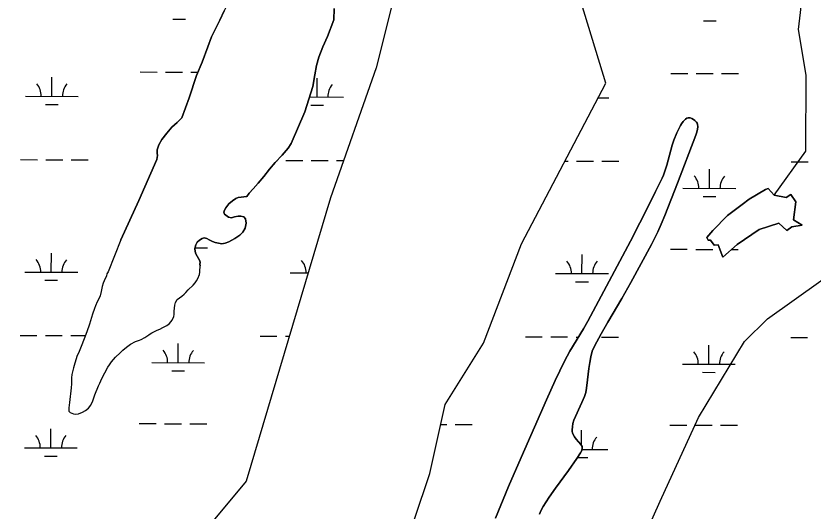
# Model space of a CAD drawing. Extents: x 3161615 to 3199515, y 867541 to 892976.
# Drawn here: x 3178243 to 3179751, y 880456 to 881393 of the extents above; entities that cross this region are included whole.
import ezdxf

# ---------------------------------------------------------------- set-up
doc = ezdxf.new("R2010")
doc.units = 0
for name, color, linetype in [('V-SITE-VEGE', 7, 'Continuous'), ('V-TOPO-SHOR', 7, 'Continuous'), ('V-WETL-SWMP', 7, 'Continuous')]:
    doc.layers.add(name, color=color, linetype=linetype)

msp = doc.modelspace()

# ---------------------------------------------------------------- linework, layer by layer
at = {"layer": 'V-SITE-VEGE'}
for points in [[(3178646.8, 881421.5), (3178643, 881413.8), (3178637.3, 881402.6), (3178629.1, 881385), (3178622.7, 881372.5), (3178613.4, 881353.6), (3178606.2, 881334.6), (3178595.7, 881305.6), (3178584.7, 881280), (3178570.8, 881237.6), (3178557.4, 881200.1), (3178548.2, 881191.1), (3178538, 881182.1), (3178528.6, 881171.1), (3178519.6, 881159.1), (3178513.4, 881149.1), (3178510.8, 881139.5), (3178510.5, 881133), (3178511, 881128.8), (3178509.7, 881121.4), (3178475.8, 881043.5), (3178441.6, 880969.4)], [(3178620.2, 880964), (3178632.8, 880961.7), (3178639.4, 880962.7), (3178646.1, 880965.4), (3178657.3, 880971.6), (3178666.9, 880978.3), (3178672.5, 880983.8), (3178676.8, 880991.4), (3178678.9, 881000.7), (3178677.6, 881009), (3178674.7, 881012.6), (3178668.5, 881014.1), (3178663.5, 881013.8), (3178656.5, 881012.4), (3178651.1, 881011.1), (3178645.7, 881011.9), (3178637.9, 881017.7), (3178636.5, 881021.6), (3178637.6, 881025.2), (3178640.6, 881029.5), (3178646.1, 881037.1), (3178653, 881043.2), (3178659.3, 881047.4), (3178663.8, 881049.5), (3178680, 881051.3), (3178684.4, 881057.3), (3178691.9, 881065.7), (3178701.4, 881076.3), (3178712.3, 881089), (3178723.1, 881103.2), (3178733.8, 881115.6), (3178747.2, 881129.7), (3178758.1, 881142.8), (3178763.8, 881151.2), (3178790, 881211.1), (3178804.7, 881259.6), (3178808.7, 881281.6), (3178812.1, 881298.9), (3178816.5, 881315), (3178823.8, 881334.7), (3178832.7, 881353.8), (3178844.8, 881385.5), (3178845.2, 881406.8)], [(3179512.7, 881199.2), (3179510, 881197.6), (3179505.7, 881193.4), (3179502.1, 881188.8), (3179500.2, 881185.4), (3179493.5, 881171.7), (3179487.6, 881157.9), (3179484.4, 881148.4), (3179474.5, 881110.5), (3179471.5, 881101), (3179468.3, 881091.6), (3179465.6, 881085.6), (3179453.4, 881060.7), (3179440.9, 881036), (3179405.6, 880966.5), (3179365.8, 880890.7), (3179325.2, 880815.3), (3179317.1, 880801), (3179291.3, 880758.7), (3179280.8, 880739.4), (3179263.5, 880702.9), (3179246.8, 880666.3), (3179194.7, 880547.4), (3179175.3, 880502.3), (3179150.4, 880442.2)], [(3179233.5, 880449.9), (3179236, 880456.4), (3179240.4, 880464.7), (3179251.7, 880482.4), (3179263.7, 880499.5), (3179288.4, 880533), (3179304.5, 880555.6), (3179311.4, 880566.3), (3179313.6, 880570.7), (3179314.7, 880575.4), (3179314.4, 880578.3), (3179313.4, 880580.3), (3179312, 880582.1), (3179303.1, 880591.9), (3179300, 880596.1), (3179297.5, 880600.6), (3179296.2, 880603.8), (3179295.6, 880606.7), (3179295.4, 880609.6), (3179295.9, 880615.5), (3179297, 880621.9), (3179298.9, 880628.2), (3179313.8, 880661.4), (3179318.8, 880673), (3179321.2, 880680.5), (3179322.8, 880688.3), (3179324.8, 880704.1), (3179327.3, 880725.9), (3179328.9, 880736.9), (3179330.8, 880747.8), (3179333.6, 880758.2), (3179337.9, 880768.2), (3179350.3, 880791.1), (3179363.2, 880813.6), (3179389.6, 880858.3), (3179406.5, 880888.5), (3179445.5, 880960.2), (3179457.6, 880984.5), (3179464.1, 880998.6), (3179471, 881015), (3179495, 881076.7), (3179529.6, 881167), (3179531.5, 881172.8), (3179532.8, 881178.7), (3179533, 881182.7), (3179532.5, 881187.9), (3179531.8, 881189.9), (3179530.8, 881191.8), (3179527.8, 881195.1), (3179525.3, 881196.9), (3179521.9, 881199), (3179518.5, 881200), (3179515, 881199.9), (3179512.7, 881199.2)], [(3178441.6, 880969.4), (3178417.9, 880908.8), (3178415.6, 880904.6), (3178414.5, 880901.3), (3178410, 880891.5), (3178408.2, 880887.1), (3178406.4, 880880.6), (3178404.9, 880871.3), (3178402.6, 880863), (3178400.2, 880857.6), (3178397, 880852.1), (3178393.6, 880844), (3178391.8, 880839.2), (3178388.2, 880828.5), (3178382.7, 880809.6), (3178377.3, 880795), (3178372.7, 880781.8), (3178366.8, 880767.4), (3178365.3, 880763.9), (3178363, 880758), (3178358.7, 880748.2), (3178357.3, 880744.2), (3178355, 880735.9), (3178352.3, 880726.9), (3178349.3, 880714.4), (3178348.8, 880708.3), (3178348.2, 880696.6), (3178348.1, 880689.4), (3178345, 880661.1), (3178343.5, 880651.2), (3178343.2, 880645), (3178345.9, 880642.6), (3178352.2, 880639.7), (3178356.6, 880639.4), (3178361.6, 880640.2), (3178369.6, 880642.8), (3178375.1, 880646.2), (3178380.7, 880650.8), (3178385.3, 880656.2), (3178388.7, 880664.3), (3178391, 880670.4), (3178392.8, 880675.9), (3178399.6, 880693), (3178401.9, 880698.2), (3178406.1, 880707), (3178417.4, 880728.4), (3178420.1, 880732.7), (3178424.3, 880738.2), (3178431.6, 880747.1), (3178440.5, 880755.1), (3178445.6, 880760.1), (3178452.3, 880766), (3178457.6, 880769.9), (3178460.3, 880771.6), (3178469.3, 880777), (3178477.3, 880779.5), (3178480.4, 880780.8), (3178487, 880784.1), (3178494.5, 880789.7), (3178497.4, 880791.2), (3178500.5, 880793.4), (3178510.7, 880798.5), (3178515.3, 880800.2), (3178521.1, 880803.2), (3178529, 880806.9), (3178534.1, 880811), (3178539.2, 880817.3), (3178542.2, 880824.1), (3178542.7, 880827.8), (3178542.7, 880834), (3178543.7, 880845.8), (3178544.9, 880850.6), (3178548.5, 880856.1), (3178557.1, 880862.4), (3178561.3, 880866.1), (3178564.7, 880869.8), (3178569.3, 880874.5), (3178578.9, 880883.7), (3178582.2, 880887.8), (3178585.1, 880891.7), (3178587.6, 880896.1), (3178590.6, 880903.5), (3178591.3, 880908.4), (3178591.5, 880912.5), (3178592, 880916.7), (3178591.6, 880920), (3178591.4, 880923), (3178591.9, 880926.5), (3178591.3, 880929.6), (3178583.4, 880942.7), (3178582.5, 880947.3), (3178581.9, 880952.7), (3178583.6, 880959.5), (3178586.4, 880964.7), (3178590.6, 880968.4), (3178595.7, 880971.8), (3178599.5, 880972.7), (3178604.6, 880971.6), (3178609.1, 880969.4), (3178614.9, 880966.3), (3178620.2, 880964)]]:
    msp.add_lwpolyline(points, dxfattribs=at)
msp.add_lwpolyline([(3179630.3, 881046.4), (3179616.8, 881035.8), (3179589.5, 881015.2), (3179561.4, 880986.7), (3179550.3, 880973.9), (3179552.7, 880968.7), (3179557.1, 880968.6), (3179564.3, 880958.8), (3179571.6, 880959.5), (3179580.4, 880936.5), (3179607.8, 880960.3), (3179649.3, 880988.5), (3179686.2, 881000.7), (3179701.7, 880987.1), (3179711.1, 880993.7), (3179730.7, 880996.8), (3179714.1, 881006.8), (3179718.6, 881041.3), (3179709.2, 881055), (3179700.2, 881049), (3179677.5, 881053.4), (3179666, 881066.6), (3179661.2, 881064.7)], close=True, dxfattribs=at)
at = {"layer": 'V-TOPO-SHOR'}
for points in [[(3179677.5, 881053.4), (3179737.7, 881136.8), (3179738.1, 881280.9), (3179723.9, 881367.5), (3179738.7, 881497.2), (3179782.3, 881641.2), (3179897.9, 881741.8), (3179984.6, 881828), (3180028.1, 881914.4), (3180071.4, 881943.1), (3180143.5, 881957.3), (3180268.4, 881977.4)], [(3179218.5, 880225.5), (3179403.9, 880344.9), (3179461.9, 880474.5), (3179534.5, 880632.9), (3179621.3, 880776.8), (3179664.7, 880819.9), (3179765.8, 880891.7), (3179852.5, 880977.9), (3179968.2, 881092.9), (3180127.1, 881222.2), (3180257, 881279.5), (3180329.2, 881322.6), (3180412.8, 881422.8)], [(3178441.6, 880969.4), (3178475.8, 881043.5), (3178509.7, 881121.4), (3178511, 881128.8), (3178510.5, 881133), (3178510.8, 881139.5), (3178513.4, 881149.1), (3178519.6, 881159.1), (3178528.6, 881171.1), (3178538, 881182.1), (3178548.2, 881191.1), (3178557.4, 881200.1), (3178570.8, 881237.6), (3178584.7, 881280), (3178595.7, 881305.6), (3178606.2, 881334.6), (3178613.4, 881353.6), (3178622.7, 881372.5), (3178629.1, 881385), (3178637.3, 881402.6)], [(3178845.2, 881406.8), (3178844.8, 881385.5), (3178832.7, 881353.8), (3178823.8, 881334.7), (3178816.5, 881315), (3178812.1, 881298.9), (3178808.7, 881281.6), (3178804.7, 881259.6), (3178790, 881211.1), (3178763.8, 881151.2), (3178758.1, 881142.8), (3178747.2, 881129.7), (3178733.8, 881115.6), (3178723.1, 881103.2), (3178712.3, 881089), (3178701.4, 881076.3), (3178691.9, 881065.7), (3178684.4, 881057.3), (3178680, 881051.3)], [(3179150.4, 880442.2), (3179175.3, 880502.3), (3179194.7, 880547.4), (3179246.8, 880666.3), (3179263.5, 880702.9), (3179280.8, 880739.4), (3179291.3, 880758.7), (3179317.1, 880801), (3179325.2, 880815.3), (3179365.8, 880890.7), (3179405.6, 880966.5), (3179440.9, 881036), (3179453.4, 881060.7), (3179465.6, 881085.6), (3179468.3, 881091.6), (3179471.5, 881101), (3179474.5, 881110.5), (3179484.4, 881148.4), (3179487.6, 881157.9), (3179493.5, 881171.7), (3179500.2, 881185.4), (3179502.1, 881188.8), (3179505.7, 881193.4), (3179510, 881197.6), (3179512.7, 881199.2), (3179515, 881199.9), (3179518.5, 881200), (3179521.9, 881199), (3179525.3, 881196.9), (3179527.8, 881195.1), (3179530.8, 881191.8), (3179531.8, 881189.9), (3179532.5, 881187.9), (3179533, 881182.7), (3179532.8, 881178.7), (3179531.5, 881172.8), (3179529.6, 881167), (3179495, 881076.7), (3179471, 881015), (3179464.1, 880998.6), (3179457.6, 880984.5), (3179445.5, 880960.2), (3179406.5, 880888.5), (3179389.6, 880858.3), (3179363.2, 880813.6), (3179350.3, 880791.1), (3179337.9, 880768.2), (3179333.6, 880758.2), (3179330.8, 880747.8), (3179328.9, 880736.9), (3179327.3, 880725.9), (3179324.8, 880704.1), (3179322.8, 880688.3), (3179321.2, 880680.5), (3179318.8, 880673), (3179313.8, 880661.4), (3179298.9, 880628.2), (3179297, 880621.9), (3179295.9, 880615.5), (3179295.4, 880609.6), (3179295.6, 880606.7), (3179296.2, 880603.8), (3179297.5, 880600.6), (3179300, 880596.1), (3179303.1, 880591.9), (3179312, 880582.1), (3179313.4, 880580.3), (3179314.4, 880578.3), (3179314.7, 880575.4), (3179313.6, 880570.7), (3179311.4, 880566.3), (3179304.5, 880555.6), (3179288.4, 880533), (3179263.7, 880499.5), (3179251.7, 880482.4), (3179240.4, 880464.7), (3179236, 880456.4), (3179233.5, 880449.9)], [(3179630.3, 881046.4), (3179661.2, 881064.7), (3179666, 881066.6), (3179677.5, 881053.4), (3179700.2, 881049), (3179709.2, 881055), (3179718.6, 881041.3), (3179714.1, 881006.8), (3179730.7, 880996.8), (3179711.1, 880993.7), (3179701.7, 880987.1), (3179686.2, 881000.7), (3179649.3, 880988.5), (3179607.8, 880960.3), (3179580.4, 880936.5), (3179571.6, 880959.5), (3179564.3, 880958.8), (3179557.1, 880968.6), (3179552.7, 880968.7), (3179550.3, 880973.9), (3179561.4, 880986.7), (3179589.5, 881015.2), (3179616.8, 881035.8), (3179630.3, 881046.4)], [(3178680, 881051.3), (3178663.8, 881049.5), (3178659.3, 881047.4), (3178653, 881043.2), (3178646.1, 881037.1), (3178640.6, 881029.5), (3178637.6, 881025.2), (3178636.5, 881021.6), (3178637.9, 881017.7), (3178645.7, 881011.9), (3178651.1, 881011.1), (3178656.5, 881012.4), (3178663.5, 881013.8), (3178668.5, 881014.1), (3178674.7, 881012.6), (3178677.6, 881009), (3178678.9, 881000.7), (3178676.8, 880991.4), (3178672.5, 880983.8), (3178666.9, 880978.3), (3178657.3, 880971.6), (3178646.1, 880965.4), (3178639.4, 880962.7), (3178632.8, 880961.7), (3178620.2, 880964), (3178614.9, 880966.3), (3178609.1, 880969.4), (3178604.6, 880971.6), (3178599.5, 880972.7), (3178595.7, 880971.8), (3178590.6, 880968.4), (3178586.4, 880964.7), (3178583.6, 880959.5), (3178581.9, 880952.7), (3178582.5, 880947.3), (3178583.4, 880942.7)], [(3178441.6, 880969.4), (3178417.9, 880908.8), (3178415.6, 880904.6), (3178414.5, 880901.3), (3178410, 880891.5), (3178408.2, 880887.1), (3178406.4, 880880.6), (3178404.9, 880871.3), (3178402.6, 880863), (3178400.2, 880857.6), (3178397, 880852.1), (3178393.6, 880844), (3178391.8, 880839.2), (3178388.2, 880828.5), (3178382.7, 880809.6), (3178377.3, 880795), (3178372.7, 880781.8), (3178366.8, 880767.4), (3178365.3, 880763.9), (3178363, 880758), (3178358.7, 880748.2), (3178357.3, 880744.2), (3178355, 880735.9), (3178352.3, 880726.9), (3178349.3, 880714.4), (3178348.8, 880708.3), (3178348.2, 880696.6), (3178348.1, 880689.4), (3178345, 880661.1), (3178343.5, 880651.2), (3178343.2, 880645), (3178345.9, 880642.6), (3178352.2, 880639.7), (3178356.6, 880639.4), (3178361.6, 880640.2), (3178369.6, 880642.8), (3178375.1, 880646.2), (3178380.7, 880650.8), (3178385.3, 880656.2), (3178388.7, 880664.3), (3178391, 880670.4), (3178392.8, 880675.9), (3178399.6, 880693), (3178401.9, 880698.2), (3178406.1, 880707), (3178417.4, 880728.4), (3178420.1, 880732.7), (3178424.3, 880738.2), (3178431.6, 880747.1), (3178440.5, 880755.1), (3178445.6, 880760.1), (3178452.3, 880766), (3178457.6, 880769.9), (3178460.3, 880771.6), (3178469.3, 880777), (3178477.3, 880779.5), (3178480.4, 880780.8), (3178487, 880784.1), (3178494.5, 880789.7), (3178497.4, 880791.2), (3178500.5, 880793.3), (3178510.7, 880798.5), (3178515.3, 880800.2), (3178521.1, 880803.2), (3178529, 880806.9), (3178534.1, 880811), (3178539.2, 880817.3), (3178542.2, 880824.1), (3178542.7, 880827.8), (3178542.7, 880834), (3178543.7, 880845.8), (3178544.9, 880850.6), (3178548.5, 880856.1), (3178557.1, 880862.4), (3178561.3, 880866.1), (3178564.7, 880869.8), (3178569.3, 880874.5), (3178578.9, 880883.7), (3178582.2, 880887.8), (3178585.1, 880891.7), (3178587.6, 880896.1), (3178590.6, 880903.5), (3178591.3, 880908.4), (3178591.5, 880912.5), (3178592, 880916.7), (3178591.6, 880920)], [(3178583.4, 880942.7), (3178591.3, 880929.6), (3178591.9, 880926.5), (3178591.4, 880923), (3178591.6, 880920)]]:
    msp.add_lwpolyline(points, dxfattribs=at)
at = {"layer": 'V-WETL-SWMP'}
for p, q in [((3178540.1, 881386.6), (3178564.1, 881386.6)), ((3179543.9, 881383.9), (3179567.9, 881383.8)), ((3178311.2, 881240.8), (3178311.3, 881276.8)), ((3178478.4, 881286.8), (3178510.4, 881286.7)), ((3178526.4, 881286.7), (3178558.4, 881286.6)), ((3178574.4, 881286.5), (3178587.5, 881286.5)), ((3178813.1, 881239.4), (3178813.2, 881275.4)), ((3179482.2, 881284), (3179514.2, 881283.9)), ((3179530.2, 881283.9), (3179562.2, 881283.8)), ((3179578.2, 881283.8), (3179610.2, 881283.7)), ((3178261.2, 881241), (3178361.2, 881240.7)), ((3178798.6, 881239.5), (3178863.1, 881239.3)), ((3179344.5, 881238), (3179365.1, 881237.9)), ((3178299.2, 881225.4), (3178323.2, 881225.4)), ((3178801.1, 881224), (3178825.1, 881224)), ((3178252.1, 881120.9), (3178284.1, 881120.8)), ((3178300.1, 881120.8), (3178332.1, 881120.7)), ((3178348.1, 881120.7), (3178380.1, 881120.6)), ((3178737.6, 881119.6), (3178738, 881119.6)), ((3178754, 881119.5), (3178786, 881119.4)), ((3178802, 881119.4), (3178834, 881119.3)), ((3178850, 881119.3), (3178863, 881119.2)), ((3179281.7, 881118.1), (3179287.9, 881118.1)), ((3179303.9, 881118), (3179335.9, 881117.9)), ((3179351.9, 881117.9), (3179383.9, 881117.8)), ((3179709.8, 881116.9), (3179741.8, 881116.8)), ((3179555.1, 881066.6), (3179555.2, 881102.6)), ((3179505.1, 881066.7), (3179605.1, 881066.4)), ((3179543, 881051.2), (3179567, 881051.1)), ((3178310.3, 880908.2), (3178310.4, 880944.2)), ((3178582.2, 880953.8), (3178605.5, 880953.8)), ((3179314.1, 880905.4), (3179314.2, 880941.4)), ((3179481.3, 880951.3), (3179513.3, 880951.3)), ((3179529.3, 880951.2), (3179561.3, 880951.1)), ((3179597.2, 880951), (3179609.3, 880951)), ((3178260.3, 880908.3), (3178360.3, 880908)), ((3178762.2, 880906.9), (3178796, 880906.8)), ((3179264.1, 880905.5), (3179364.1, 880905.2)), ((3178298.3, 880892.8), (3178322.3, 880892.7)), ((3179302.1, 880890), (3179326.1, 880889.9)), ((3178251.1, 880788.2), (3178283.1, 880788.2)), ((3178299.1, 880788.1), (3178331.1, 880788)), ((3178347.1, 880788), (3178374.8, 880787.9)), ((3178705.1, 880787), (3178737.1, 880786.9)), ((3178753.1, 880786.9), (3178760.4, 880786.8)), ((3179207, 880785.6), (3179239, 880785.5)), ((3179255, 880785.5), (3179287, 880785.4)), ((3179303, 880785.3), (3179307.5, 880785.3)), ((3179351, 880785.2), (3179383, 880785.1)), ((3179708.9, 880784.2), (3179740.9, 880784.1)), ((3178550.3, 880736.7), (3178550.4, 880772.7)), ((3179554.1, 880733.9), (3179554.2, 880769.9)), ((3178500.3, 880736.8), (3178600.3, 880736.5)), ((3179504.1, 880734), (3179604.1, 880733.8)), ((3178538.3, 880721.3), (3178562.3, 880721.2)), ((3179542.1, 880718.5), (3179566.1, 880718.4)), ((3178309.4, 880575.5), (3178309.5, 880611.5)), ((3178476.6, 880621.4), (3178508.6, 880621.4)), ((3178524.6, 880621.3), (3178556.6, 880621.2)), ((3178572.6, 880621.2), (3178604.6, 880621.1)), ((3179046.8, 880619.9), (3179058.5, 880619.8)), ((3179074.5, 880619.8), (3179106.5, 880619.7)), ((3179480.4, 880618.7), (3179512.4, 880618.6)), ((3179528.4, 880618.5), (3179560.4, 880618.5)), ((3179576.4, 880618.4), (3179608.4, 880618.3)), ((3179313.2, 880580.5), (3179313.3, 880608.7)), ((3178259.4, 880575.6), (3178359.4, 880575.3)), ((3179314.1, 880572.7), (3179363.2, 880572.6)), ((3178297.4, 880560.1), (3178321.4, 880560)), ((3179305.6, 880557.3), (3179325.2, 880557.2))]:
    msp.add_line(p, q, dxfattribs=at)
for points in [[(3179127.5, 880773.5), (3179199.9, 880961.7), (3179359.1, 881265.8), (3179257.8, 881598.9), (3179228.8, 881801.6), (3179199.9, 881874), (3179113.1, 881845.1), (3179055.2, 881743.7), (3178982.8, 881526.5), (3178924.9, 881294.8), (3178838.1, 881048.6), (3178678.9, 880512.8), (3178534.2, 880339), (3178447.4, 880150.8), (3178375.1, 879962.5), (3178302.7, 879701.8), (3178230.4, 879542.5)], [(3178637.3, 881402.6), (3178629.1, 881385), (3178622.7, 881372.5), (3178613.4, 881353.6), (3178606.2, 881334.6), (3178595.7, 881305.6), (3178584.7, 881280), (3178570.8, 881237.6), (3178557.4, 881200.1), (3178548.2, 881191.1), (3178538, 881182.1), (3178528.6, 881171.1), (3178519.6, 881159.1), (3178513.4, 881149.1), (3178510.8, 881139.5), (3178510.5, 881133), (3178511, 881128.8), (3178509.7, 881121.4), (3178475.8, 881043.5), (3178441.6, 880969.4), (3178417.9, 880908.8), (3178415.6, 880904.6), (3178414.5, 880901.3)], [(3178680, 881051.3), (3178684.4, 881057.3), (3178691.9, 881065.7), (3178701.4, 881076.3), (3178712.3, 881089), (3178723.1, 881103.2), (3178733.8, 881115.6), (3178747.2, 881129.7), (3178758.1, 881142.8), (3178763.8, 881151.2), (3178790, 881211.1), (3178804.7, 881259.6), (3178808.7, 881281.6), (3178812.1, 881298.9), (3178816.5, 881315), (3178823.8, 881334.7), (3178832.7, 881353.8), (3178844.8, 881385.5), (3178845.2, 881406.8)], [(3179233.5, 880449.9), (3179236, 880456.4), (3179240.4, 880464.7), (3179251.7, 880482.4), (3179263.7, 880499.5), (3179288.4, 880533), (3179304.5, 880555.6), (3179311.4, 880566.3), (3179313.6, 880570.7), (3179314.7, 880575.4), (3179314.4, 880578.3), (3179313.4, 880580.3), (3179312, 880582.1), (3179303.1, 880591.9), (3179300, 880596.1), (3179297.5, 880600.6), (3179296.2, 880603.8), (3179295.6, 880606.7), (3179295.4, 880609.6), (3179295.9, 880615.5), (3179297, 880621.9), (3179298.9, 880628.2), (3179313.8, 880661.4), (3179318.8, 880673), (3179321.2, 880680.5), (3179322.8, 880688.3), (3179324.8, 880704.1), (3179327.3, 880725.9), (3179328.9, 880736.9), (3179330.8, 880747.8), (3179333.6, 880758.2), (3179337.9, 880768.2), (3179350.3, 880791.1), (3179363.2, 880813.6), (3179389.6, 880858.3), (3179406.5, 880888.5), (3179445.5, 880960.2), (3179457.6, 880984.5), (3179464.1, 880998.6), (3179471, 881015), (3179495, 881076.7), (3179529.6, 881167), (3179531.5, 881172.8), (3179532.8, 881178.7), (3179533, 881182.7), (3179532.5, 881187.9), (3179531.8, 881189.9), (3179530.8, 881191.8), (3179527.8, 881195.1), (3179525.3, 881196.9), (3179521.9, 881199), (3179518.5, 881200), (3179515, 881199.9), (3179512.7, 881199.2), (3179510, 881197.6), (3179505.7, 881193.4), (3179502.1, 881188.8), (3179500.2, 881185.4), (3179493.5, 881171.7), (3179487.6, 881157.9), (3179484.4, 881148.4), (3179474.5, 881110.5), (3179471.5, 881101), (3179468.3, 881091.6), (3179465.6, 881085.6), (3179453.4, 881060.7), (3179440.9, 881036), (3179405.6, 880966.5), (3179365.8, 880890.7), (3179325.2, 880815.3), (3179317.1, 880801), (3179291.3, 880758.7), (3179280.8, 880739.4), (3179263.5, 880702.9), (3179246.8, 880666.3), (3179194.7, 880547.4), (3179175.3, 880502.3), (3179150.4, 880442.2)], [(3178646.1, 880965.4), (3178657.3, 880971.6), (3178666.9, 880978.3), (3178672.5, 880983.8), (3178676.8, 880991.4), (3178678.9, 881000.7), (3178677.6, 881009), (3178674.7, 881012.6), (3178668.5, 881014.1), (3178663.5, 881013.8), (3178656.5, 881012.4), (3178651.1, 881011.1), (3178645.7, 881011.9), (3178637.9, 881017.7), (3178636.5, 881021.6), (3178637.6, 881025.2), (3178640.6, 881029.5), (3178646.1, 881037.1), (3178653, 881043.2), (3178659.3, 881047.4), (3178663.8, 881049.5), (3178680, 881051.3)], [(3178414.5, 880901.3), (3178410, 880891.5), (3178408.2, 880887.1), (3178406.4, 880880.6), (3178404.9, 880871.3), (3178402.6, 880863), (3178400.2, 880857.6), (3178397, 880852.1), (3178393.6, 880844), (3178391.8, 880839.2), (3178388.2, 880828.5), (3178382.7, 880809.6), (3178377.3, 880795), (3178372.7, 880781.8), (3178366.8, 880767.4), (3178365.3, 880763.9), (3178363, 880758), (3178358.7, 880748.2), (3178357.3, 880744.2), (3178355, 880735.9), (3178352.3, 880726.9), (3178349.3, 880714.4), (3178348.8, 880708.3), (3178348.2, 880696.6), (3178348.1, 880689.4), (3178345, 880661.1), (3178343.5, 880651.2), (3178343.2, 880645), (3178345.9, 880642.6), (3178352.2, 880639.7), (3178356.6, 880639.4), (3178361.6, 880640.2), (3178369.6, 880642.8), (3178375.1, 880646.2), (3178380.7, 880650.8), (3178385.3, 880656.2), (3178388.7, 880664.3), (3178391, 880670.4), (3178392.8, 880675.9), (3178399.6, 880693), (3178401.9, 880698.2), (3178406.1, 880707), (3178417.4, 880728.4), (3178420.1, 880732.7), (3178424.3, 880738.2), (3178431.6, 880747.1), (3178440.5, 880755.1), (3178445.6, 880760.1), (3178452.3, 880766), (3178457.6, 880769.9), (3178460.3, 880771.6), (3178469.3, 880777), (3178477.3, 880779.5), (3178480.4, 880780.8), (3178487, 880784.1), (3178494.5, 880789.7), (3178497.4, 880791.2), (3178500.5, 880793.3), (3178510.7, 880798.5), (3178515.3, 880800.2), (3178521.1, 880803.2), (3178529, 880806.9), (3178534.1, 880811), (3178539.2, 880817.3), (3178542.2, 880824.1), (3178542.7, 880827.8), (3178542.7, 880834), (3178543.7, 880845.8), (3178544.9, 880850.6), (3178548.5, 880856.1), (3178557.1, 880862.4), (3178561.3, 880866.1), (3178564.7, 880869.8), (3178569.3, 880874.5), (3178578.9, 880883.7), (3178582.2, 880887.8), (3178585.1, 880891.7), (3178587.6, 880896.1), (3178590.6, 880903.5), (3178591.3, 880908.3), (3178591.5, 880912.5), (3178592, 880916.7), (3178591.6, 880920), (3178591.4, 880923), (3178591.9, 880926.5), (3178591.3, 880929.6), (3178583.4, 880942.7), (3178582.5, 880947.3), (3178581.9, 880952.7), (3178583.6, 880959.5), (3178586.4, 880964.7), (3178590.6, 880968.4), (3178595.7, 880971.8), (3178599.5, 880972.7), (3178604.6, 880971.6), (3178609.1, 880969.4), (3178614.9, 880966.3), (3178620.2, 880964), (3178632.8, 880961.7), (3178639.4, 880962.7), (3178646.1, 880965.4)], [(3178997.3, 880440.4), (3179026.2, 880527.3), (3179055.2, 880657.6), (3179127.5, 880773.5)]]:
    msp.add_lwpolyline(points, dxfattribs=at)
msp.add_lwpolyline([(3179561.4, 880986.7), (3179550.3, 880973.9), (3179552.7, 880968.7), (3179557.1, 880968.6), (3179564.3, 880958.8), (3179571.6, 880959.5), (3179580.4, 880936.5), (3179607.8, 880960.3), (3179649.3, 880988.5), (3179686.2, 881000.7), (3179701.7, 880987.1), (3179711.1, 880993.7), (3179730.7, 880996.8), (3179714.1, 881006.8), (3179718.6, 881041.3), (3179709.2, 881055), (3179700.2, 881049), (3179677.5, 881053.4), (3179666, 881066.6), (3179661.2, 881064.7), (3179630.3, 881046.4), (3179616.8, 881035.8), (3179589.5, 881015.2)], close=True, dxfattribs=at)
for centre, start, end in [((3178256, 881241.5), 359.0699, 40.6135), ((3178366.5, 881241.1), 139.0699, 180.6135), ((3178868.4, 881239.8), 139.0699, 180.6135), ((3179499.8, 881067.2), 359.0699, 40.6135), ((3179610.3, 881066.9), 139.0699, 180.6135), ((3178255.1, 880908.8), 359.0699, 40.6135), ((3178365.6, 880908.5), 139.0699, 180.6135), ((3178757, 880907.4), 359.0699, 40.6135), ((3179258.9, 880906), 359.0699, 40.6135), ((3179369.4, 880905.7), 139.0699, 180.6135), ((3178495.1, 880737.3), 359.0699, 40.6135), ((3178605.6, 880737), 139.0699, 180.6135), ((3179498.9, 880734.5), 359.0699, 40.6135), ((3179609.4, 880734.2), 139.0699, 180.6135), ((3178254.2, 880576.1), 359.0699, 40.6135), ((3178364.6, 880575.8), 139.0699, 180.6135), ((3179368.5, 880573), 139.0699, 180.6135)]:
    msp.add_arc(centre, 35.2, start, end, dxfattribs=at)

doc.saveas('drawing.dxf')
